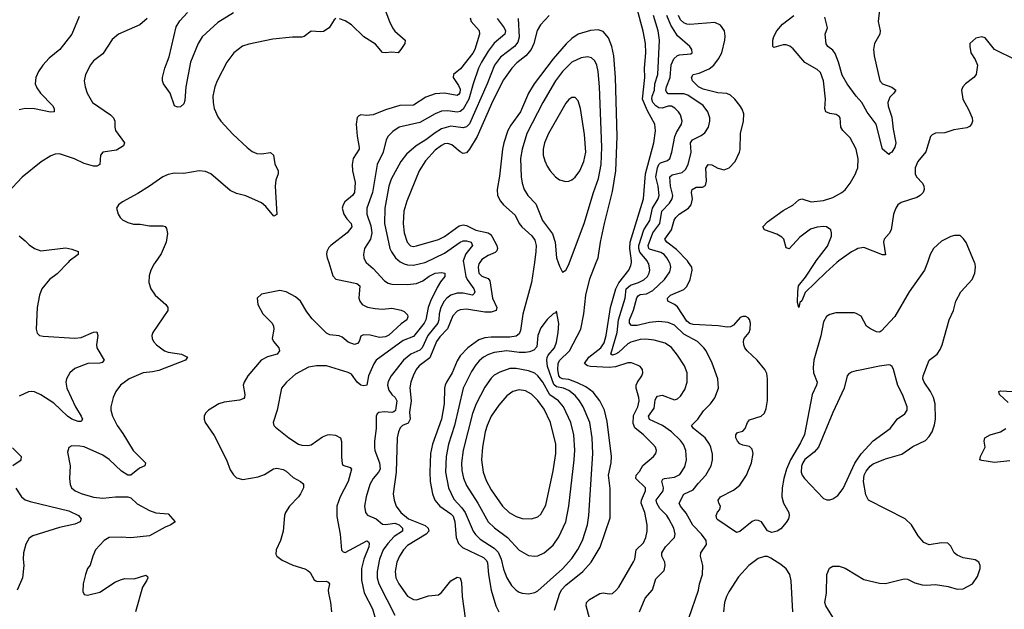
# Model space of a CAD drawing. Header units: inches. Extents: x 2057696 to 2160536, y 827480 to 1016834.
# Tile 296 of 422: x 2094614 to 2100954, y 967767 to 971563. Entities that reach past the tile are written whole.
import ezdxf

# ---------------------------------------------------------------- set-up
doc = ezdxf.new("R2010")
doc.units = ezdxf.units.IN
doc.header["$MEASUREMENT"] = 0
for name, color, linetype in [('C0996', 7, 'Continuous'), ('C0997', 7, 'Continuous'), ('C1906', 7, 'Continuous'), ('C1907', 7, 'Continuous')]:
    doc.layers.add(name, color=color, linetype=linetype)

msp = doc.modelspace()

# ---------------------------------------------------------------- linework, layer by layer
at = {"layer": 'C0996', "color": 5}
for points, elevation in [([(2094925.5, 970000), (2094854.4, 969925.6), (2094805.3, 969890), (2094757.3, 969830), (2094740.7, 969790), (2094725.4, 969710), (2094719.3, 969570), (2094725.5, 969545.5), (2094741, 969530), (2094764.6, 969524.6), (2094970, 969511.9), (2095010, 969517.1), (2095090, 969550.2), (2095110, 969552.2), (2095117.3, 969530), (2095109.1, 969470), (2095111.4, 969450), (2095158.8, 969370), (2095144.1, 969355.9), (2095130, 969351.6), (2095051.7, 969348.3), (2094970, 969318.2), (2094937.7, 969290), (2094916.2, 969250), (2094911.3, 969230), (2094917.2, 969190), (2094972.9, 969070), (2095010.2, 969010), (2095018, 968990), (2095010, 968975.1), (2094990, 968975.3), (2094949.8, 968990), (2094922.3, 969010), (2094833.8, 969093.8), (2094750, 969146.9), (2094710, 969166), (2094690, 969169.8), (2094670, 969166.6), (2094610, 969138.3)], 460), ([(2095486.5, 970000), (2095479.3, 969990), (2095458, 969950), (2095446.6, 969913.4), (2095444.4, 969870), (2095458, 969830), (2095485.5, 969790), (2095555.5, 969730), (2095568.2, 969710), (2095568.4, 969690), (2095470.4, 969550), (2095464.9, 969530), (2095466.7, 969510), (2095476.4, 969490), (2095494.4, 969470), (2095545.3, 969430), (2095570, 969421.7), (2095654.8, 969410), (2095694.9, 969390), (2095680.5, 969370), (2095510, 969304.7), (2095470, 969295.2), (2095410, 969289.2), (2095318.9, 969250), (2095262.3, 969210), (2095233.7, 969170), (2095215.8, 969130), (2095200.3, 969070), (2095200.2, 969050), (2095211.4, 969010), (2095240.7, 968950), (2095278.9, 968898.9), (2095345.2, 968790), (2095423.1, 968710), (2095419.1, 968690), (2095385.4, 968674.6), (2095330, 968629.6), (2095310, 968631.2), (2095270, 968656), (2095190, 968731.7), (2095150, 968758.6), (2095030, 968812.7), (2095001.8, 968818.2), (2094950, 968818.4), (2094930.5, 968809.5), (2094922.4, 968777.6), (2094939.6, 968690), (2094935.6, 968610), (2094938.3, 968570), (2094947.4, 968550), (2094970.4, 968530), (2095010, 968513), (2095090, 968489.3), (2095150, 968482.4), (2095230, 968490.3), (2095310, 968492), (2095330, 968485.3), (2095370, 968447), (2095450, 968403.1), (2095490, 968388.9), (2095570, 968381.3), (2095614.8, 968330), (2095587.3, 968310), (2095550, 968295.3), (2095450, 968240.3), (2095330, 968226.8), (2095268.2, 968231.8), (2095190, 968228.3), (2095157.6, 968210), (2095102.4, 968150), (2095084.4, 968110), (2095068.2, 968051.8), (2095050.5, 968029.5), (2095038, 967990), (2095023, 967930), (2095021.4, 967881.4), (2095030, 967862), (2095050, 967858.8), (2095130, 967877.6), (2095230, 967943.1), (2095270, 967959.5), (2095290, 967964.4), (2095350, 967963.7), (2095426, 967986), (2095437.1, 967977.1), (2095439.1, 967970), (2095430.5, 967950), (2095403.8, 967910), (2095360.3, 967750)], 480), ([(2096603.7, 970000), (2096630, 969914.4), (2096650, 969893), (2096784.7, 969864.7), (2096804.9, 969850), (2096798.2, 969770), (2096803.6, 969750), (2096819.5, 969730), (2096852.5, 969712.5), (2096902.9, 969702.9), (2096950, 969700.2), (2097010, 969705.2), (2097070, 969692.4), (2097090, 969683.1), (2097110, 969662), (2097114.2, 969650), (2097106.7, 969630), (2097070, 969605.3), (2096990, 969532.2), (2096970, 969522), (2096930, 969516.5), (2096870, 969531.1), (2096827.1, 969532.9), (2096810, 969524.5), (2096798.9, 969490), (2096790, 969477.6), (2096770, 969472.3), (2096730, 969487.2), (2096690, 969518.4), (2096670, 969527.1), (2096610, 969533.6), (2096590, 969544.8), (2096496.2, 969636.2), (2096462.2, 969682.2), (2096422.8, 969750), (2096390, 969779.3), (2096330, 969809.7), (2096290, 969818.7), (2096170, 969795.1), (2096144, 969770), (2096147.7, 969730), (2096180.4, 969670), (2096239.3, 969610), (2096248.2, 969590), (2096250.4, 969570), (2096240.3, 969510), (2096248.8, 969490), (2096281.5, 969450), (2096287.6, 969430), (2096272.2, 969410), (2096210, 969391.4), (2096167.9, 969370), (2096082.3, 969270), (2096058.3, 969230), (2096053.6, 969210), (2096063.5, 969150), (2096062.4, 969130), (2096056.7, 969123.3), (2096030, 969113.6), (2095930, 969101.1), (2095897.1, 969090), (2095830.3, 969050), (2095810.3, 969030), (2095802.3, 969010), (2095801.5, 968990), (2095807.9, 968970), (2095866.9, 968886.9), (2095945.2, 968730), (2095970, 968664.9), (2095990, 968633), (2096010, 968614), (2096050, 968603.6), (2096150, 968619.6), (2096190, 968634.9), (2096248.3, 968671.7), (2096270, 968675.4), (2096310, 968667.7), (2096330, 968657.1), (2096375.7, 968615.7), (2096423, 968590), (2096437.2, 968577.2), (2096442, 968570), (2096440.3, 968550), (2096422.4, 968510), (2096409, 968490), (2096350.3, 968430), (2096326, 968390), (2096318.9, 968370), (2096310.3, 968270), (2096293.7, 968210), (2096265.5, 968150), (2096262.8, 968122.8), (2096268.9, 968108.9), (2096303.4, 968083.4), (2096372, 968052), (2096450, 968028.1), (2096470, 968017.7), (2096484.1, 968004.1), (2096510, 967957), (2096520.5, 967950), (2096530, 967946.2), (2096587.7, 967947.7), (2096600.7, 967940.7), (2096608.5, 967930), (2096600.2, 967890), (2096601.3, 967870), (2096616, 967810), (2096622.3, 967750)], 520), ([(2096845.3, 970000), (2096890, 969962), (2096962.6, 969882.6), (2096986.1, 969866.1), (2097010, 969859.3), (2097110, 969856.9), (2097170, 969863.8), (2097210, 969880.7), (2097250, 969911.9), (2097290, 969930.6), (2097330, 969934.5), (2097350.5, 969930), (2097351.7, 969910), (2097324, 969876), (2097301.5, 969838.5), (2097259.5, 969750), (2097244, 969710), (2097228.2, 969630), (2097217.6, 969610), (2097150, 969522.8), (2097082.4, 969497.6), (2096910, 969371.8), (2096893.6, 969346.4), (2096860.7, 969270), (2096850, 969209.8), (2096830, 969204.7), (2096809.8, 969210), (2096787.3, 969230), (2096750, 969280.4), (2096730, 969291), (2096590, 969334.3), (2096525.1, 969334.9), (2096474.6, 969325.4), (2096390, 969279.8), (2096332, 969230), (2096300.3, 969190), (2096271.7, 969048.3), (2096246.8, 968970), (2096250.8, 968950), (2096260.4, 968940.4), (2096347.7, 968870), (2096410, 968830.4), (2096430, 968824.4), (2096470, 968822.4), (2096490, 968826.7), (2096563.2, 968876.8), (2096595.3, 968890), (2096610, 968892.6), (2096647.9, 968887.9), (2096679.3, 968870), (2096687, 968847), (2096685.7, 968745.7), (2096690, 968704.7), (2096694.9, 968694.9), (2096740.9, 968680.9), (2096751.5, 968670), (2096728.7, 968590), (2096677.1, 968490), (2096656.9, 968430), (2096656.2, 968363.8), (2096676.9, 968250), (2096686.6, 968146.6), (2096696.4, 968136.4), (2096710, 968133.7), (2096850, 968208.8), (2096860.3, 968200.3), (2096864.4, 968190), (2096861.2, 968170), (2096829.5, 968090), (2096814.6, 968030), (2096814, 967954), (2096832.5, 967872.5), (2096885.9, 967770), (2096909.1, 967689.1)], 540), ([(2097471, 970000), (2097487.3, 969910), (2097496, 969890), (2097538.9, 969830), (2097543.7, 969810), (2097540, 969800), (2097530, 969789.3), (2097470, 969802.5), (2097430, 969801.6), (2097390, 969789.3), (2097363.5, 969770), (2097346.4, 969750), (2097324.9, 969710), (2097314.4, 969670), (2097312.6, 969630), (2097306.3, 969610), (2097240.9, 969530), (2097204.5, 969450), (2097190, 969435.5), (2097131.9, 969410), (2097086, 969370), (2097005.2, 969270), (2096985.7, 969234.3), (2096981.4, 969210), (2096990, 969177.4), (2097009.2, 969149.2), (2097032.4, 969130), (2097042.7, 969110), (2097036.9, 969063.1), (2097033.1, 969046.9), (2097022.3, 969037.7), (2097010, 969033.9), (2096962.6, 969037.4), (2096926.3, 969033.7), (2096914.7, 969025.3), (2096909.2, 969010.8), (2096908.3, 968930), (2096898, 968850), (2096897.5, 968810), (2096900.6, 968790), (2096931.7, 968710), (2096934, 968670), (2096924.6, 968650), (2096891, 968610), (2096869.4, 968570), (2096844.4, 968490), (2096835, 968430), (2096841.2, 968390), (2096853.7, 968373.7), (2096910, 968350.1), (2096950, 968316), (2096970, 968312.5), (2097030, 968321.1), (2097056.4, 968310), (2097078.6, 968290), (2097079.1, 968270), (2097025.1, 968234.9), (2096984.1, 968190), (2096955.1, 968150), (2096930.1, 968090), (2096915.9, 968010), (2096915.4, 967970), (2096927.3, 967930), (2097030.2, 967730)], 560), ([(2097576.4, 970000), (2097570, 969991.1), (2097565.1, 969970), (2097570.2, 969930), (2097590, 969911.3), (2097630, 969897.3), (2097640.5, 969880.5), (2097657.8, 969770), (2097687.2, 969710), (2097682.7, 969690), (2097650, 969680.4), (2097610, 969679.5), (2097490, 969699.9), (2097450, 969695), (2097430, 969685.6), (2097403.7, 969656.3), (2097368.1, 969571.9), (2097319.2, 969520.8), (2097297.3, 969490), (2097254.3, 969385.7), (2097185.3, 969334.7), (2097167.3, 969310), (2097147.9, 969270), (2097133.5, 969230), (2097126.9, 969193.1), (2097135.1, 969110), (2097123.8, 969036.2), (2097128.3, 968990), (2097114.6, 968965.4), (2097079.6, 968950), (2097064, 968936), (2097052.3, 968910), (2097043.7, 968870), (2097037.2, 968650), (2097018.9, 968510), (2097025.4, 968470), (2097038.9, 968430), (2097068.5, 968390), (2097118.2, 968350), (2097225.4, 968305.4), (2097244.6, 968290), (2097247.8, 968270), (2097230.3, 968249.7), (2097110, 968178.7), (2097084.4, 968150), (2097059.4, 968110), (2097041.6, 968070), (2097031, 968010), (2097035.2, 967970), (2097055, 967930), (2097111.4, 967851.4), (2097150, 967829.2), (2097170, 967827.1), (2097246.1, 967853.9), (2097310, 967859.3), (2097330, 967876), (2097390, 967950.6), (2097430, 967974.6), (2097450, 967970.2), (2097458.5, 967938.5), (2097462.2, 967850), (2097483.3, 967710)], 580), ([(2097071.6, 970000), (2097090, 969990.1), (2097110, 969983.7), (2097150, 969982), (2097223.7, 970000)], 560), ([(2097928.2, 970000), (2097909.5, 969870), (2097853.8, 969666.2), (2097838.5, 969561.5), (2097830, 969539.8), (2097810, 969524.4), (2097770, 969519.5), (2097650, 969519.9), (2097610, 969514.3), (2097570, 969501.6), (2097499, 969450), (2097450, 969398), (2097430, 969366.2), (2097397.7, 969290), (2097361.6, 969230), (2097354.2, 969210), (2097349.6, 969190), (2097347.1, 969090), (2097329.6, 968990), (2097272.9, 968830), (2097260.1, 968770), (2097254.1, 968650), (2097256.1, 968590), (2097271.7, 968510), (2097286.5, 968470), (2097319.8, 968430), (2097390, 968381.9), (2097405.7, 968365.7), (2097416.5, 968330), (2097423.8, 968230), (2097439.4, 968190), (2097465.9, 968165.9), (2097599.7, 968099.7), (2097620.1, 968080.1), (2097625.8, 968065.8), (2097632.5, 967990), (2097650.1, 967889.9), (2097679.8, 967790), (2097699.8, 967750)], 620), ([(2098057.6, 967762.4), (2098092.6, 967870), (2098105, 967895), (2098130, 967923.4), (2098241, 968010), (2098294.5, 968070), (2098352, 968168), (2098416.1, 968356.1), (2098415, 968545), (2098405, 968630), (2098422.5, 968710), (2098424.6, 968750), (2098396.3, 968976.3), (2098379, 969050), (2098349.9, 969110), (2098305.7, 969165.7), (2098258.8, 969198.8), (2098205.7, 969225.7), (2098150, 969246.4), (2098110, 969250.6), (2098096.9, 969256.9), (2098085.9, 969270), (2098078.1, 969310), (2098081.3, 969350), (2098090.4, 969369.6), (2098153.9, 969430), (2098227.9, 969570), (2098245.6, 969670), (2098259.3, 969790), (2098285.5, 969894.5), (2098326.7, 970000)], 620), ([(2098081.3, 970000), (2098090, 969976), (2098110, 969938), (2098130, 969951), (2098150, 969986.8), (2098155, 970000)], 640), ([(2098282.1, 967710), (2098261.8, 967790), (2098263.6, 967810), (2098282.6, 967830), (2098350, 967868.2), (2098370, 967872.8), (2098410, 967866), (2098430, 967868.9), (2098452.5, 967887.5), (2098470.8, 967910), (2098567.3, 968072.7), (2098575, 968090), (2098584.1, 968150), (2098630, 968194.7), (2098645.2, 968230), (2098653.5, 968270), (2098653.6, 968310), (2098639.7, 968390), (2098614.7, 968450), (2098617.7, 968470), (2098643.4, 968530), (2098642.7, 968550), (2098581, 968610), (2098583.9, 968630), (2098605.8, 968654.2), (2098627.1, 968692.9), (2098694.7, 968750), (2098709.7, 968770), (2098714.7, 968790), (2098708, 968810), (2098691.1, 968830), (2098630.7, 968890), (2098575.7, 968935.7), (2098564, 968964), (2098565.4, 969014.6), (2098593.5, 969070), (2098602.5, 969110), (2098601.1, 969130), (2098582.9, 969190), (2098583.6, 969210), (2098591.1, 969228.9), (2098618.9, 969270), (2098626, 969290), (2098625.1, 969310), (2098609.7, 969329.7), (2098597.4, 969337.4), (2098552.7, 969352.7), (2098530, 969353.2), (2098451.2, 969328.8), (2098410, 969323.7), (2098290, 969330.3), (2098270, 969334.9), (2098251.1, 969350), (2098279.7, 969390), (2098356.7, 969450), (2098377, 969483), (2098390.9, 969530), (2098419.1, 969710), (2098453, 969830), (2098470.9, 969869.1), (2098536, 969950), (2098550, 969979.3), (2098552.9, 970000)], 580), ([(2098604.8, 967750), (2098641.8, 967838.2), (2098688, 967892), (2098710, 967963), (2098763.5, 968016.5), (2098770.9, 968050), (2098767.3, 968070), (2098748.5, 968110), (2098748.7, 968130), (2098771.7, 968170), (2098829.8, 968230), (2098835, 968250), (2098826.2, 968290), (2098794.5, 968350), (2098781.5, 968370), (2098736.8, 968416.8), (2098716.5, 968450), (2098712.6, 968470), (2098758, 968530), (2098759.1, 968550), (2098748.1, 968591.9), (2098754.8, 968605.2), (2098765.1, 968610), (2098830, 968618.2), (2098865.1, 968634.9), (2098896.3, 968683.7), (2098908.5, 968730), (2098904.1, 968790), (2098888.9, 968828.9), (2098870, 968854.6), (2098810, 968909.8), (2098752.7, 968950), (2098669.5, 968989.5), (2098662.3, 969010), (2098698.8, 969061.2), (2098706.3, 969113.7), (2098711.3, 969128.7), (2098721.6, 969138.4), (2098750, 969146.5), (2098830, 969114.9), (2098850, 969122), (2098870, 969138.9), (2098897.1, 969182.9), (2098912, 969230), (2098911.9, 969290), (2098895.4, 969335.4), (2098850, 969403.5), (2098810, 969452), (2098770, 969480.7), (2098699.7, 969499.7), (2098645.3, 969505.3), (2098610, 969503.9), (2098550, 969486.7), (2098530, 969475.7), (2098470, 969421.2), (2098450, 969408.6), (2098430, 969403), (2098419.3, 969410), (2098460.1, 969550), (2098470, 969630), (2098512.3, 969770), (2098519.4, 969830), (2098546.5, 969853.5), (2098597.6, 969870), (2098632.4, 969887.6), (2098655.7, 969910), (2098668.2, 969930), (2098672.5, 969950), (2098664.5, 969990), (2098659.2, 970000)], 560), ([(2098921.8, 967710), (2098985.1, 967890), (2098991.6, 967930), (2099011.1, 967990), (2099012.3, 968050), (2098998.3, 968110), (2098998.9, 968130), (2099036.1, 968183.9), (2099035.1, 968210), (2099005.1, 968250), (2098948.4, 968308.4), (2098906, 968386), (2098868.3, 968430), (2098861.1, 968450), (2098890, 968507.4), (2098950, 968535.4), (2098982.4, 968577.6), (2099032.9, 968630), (2099066.4, 968690), (2099074.5, 968730), (2099074.6, 968765.4), (2099064.5, 968810), (2099055.3, 968830), (2099028.7, 968870), (2098951.7, 968930), (2098939.1, 968950), (2098980.7, 968990), (2099016.4, 969043.6), (2099062.6, 969090), (2099090, 969128.2), (2099114, 969190), (2099108.4, 969250), (2099072.1, 969352.1), (2099034.2, 969430), (2099019.8, 969450), (2098978.3, 969490), (2098890, 969538.7), (2098830, 969595.7), (2098790, 969613.5), (2098730, 969619.1), (2098670, 969614.3), (2098590, 969593.4), (2098553, 969593), (2098541.5, 969610), (2098541.4, 969630), (2098566.8, 969693.2), (2098588, 969772), (2098595.4, 969784.6), (2098610, 969793.2), (2098650, 969798.3), (2098690, 969818.9), (2098766.1, 969890), (2098799.5, 969940.5), (2098806, 969970), (2098803, 969990), (2098797.6, 970000)], 540), ([(2100000, 969670.2), (2099990, 969675.3), (2099870, 969674.8), (2099830, 969664.5), (2099810, 969651.6), (2099790, 969617.6), (2099772.1, 969527.9), (2099727.8, 969370), (2099722.7, 969322.7), (2099724.5, 969290), (2099748.8, 969230), (2099744.3, 969210), (2099717.2, 969150), (2099667.4, 968892.6), (2099642, 968838), (2099576.6, 968730), (2099551.3, 968670), (2099533.8, 968610), (2099524.2, 968550), (2099522.4, 968490), (2099531.8, 968450), (2099566.2, 968390), (2099569.4, 968370), (2099564, 968350), (2099550, 968326.2), (2099515, 968285), (2099491, 968269), (2099458, 968262), (2099430, 968271.4), (2099390, 968329.8), (2099370, 968339.3), (2099350, 968339.8), (2099330, 968333.2), (2099250, 968268.6), (2099230, 968261.3), (2099110, 968342.3), (2099103.1, 968350), (2099098.7, 968370), (2099108.1, 968391.9), (2099123, 968410), (2099126.3, 968430), (2099115.1, 968450), (2099111.5, 968470), (2099127.3, 968490), (2099210, 968533.8), (2099250, 968565.6), (2099293.9, 968630), (2099325.2, 968710), (2099336.5, 968770), (2099330, 968798.4), (2099314.1, 968814.1), (2099270, 968822.9), (2099250, 968832.3), (2099235.1, 968850), (2099225.8, 968870), (2099224.7, 968890), (2099235.3, 968904.7), (2099270, 968914), (2099284.7, 968930), (2099299.7, 968970), (2099312.8, 968987.2), (2099387.3, 969010), (2099409.9, 969030.1), (2099420.6, 969059.4), (2099428.1, 969111.9), (2099429.8, 969249.8), (2099425.8, 969285.8), (2099412.8, 969310), (2099363.5, 969370), (2099297.7, 969430), (2099283.9, 969450), (2099276.8, 969470), (2099275.1, 969490), (2099279.7, 969510), (2099310.9, 969549.1), (2099317.6, 969570), (2099319.1, 969610), (2099313.4, 969633.4), (2099304.2, 969644.2), (2099290, 969652.7), (2099270, 969652.8), (2099253.8, 969646.2), (2099210, 969595.1), (2099190, 969585.1), (2099170, 969583.1), (2099111.8, 969591.8), (2098950, 969600.4), (2098930, 969605.9), (2098910, 969621.5), (2098850, 969713.3), (2098830, 969729.7), (2098786.6, 969750), (2098784.7, 969770), (2098803.5, 969790), (2098890, 969825.6), (2098910, 969844.7), (2098932.2, 969890), (2098944.1, 969950), (2098941.3, 969970), (2098920.2, 970000)], 520), ([(2099876.5, 970000), (2099804.3, 969935.7), (2099672.7, 969807.3), (2099650, 969752.7), (2099638, 969742), (2099630, 969709), (2099623, 969743), (2099623.4, 969810), (2099628.9, 969850), (2099674.7, 969905.3), (2099736.1, 970000)], 480), ([(2100000, 969301.5), (2099970, 969294), (2099950, 969280.9), (2099943.1, 969270), (2099922.3, 969190), (2099850, 969034.5), (2099756.6, 968810), (2099730, 968777.7), (2099670, 968732.4), (2099656.1, 968710), (2099648.7, 968688.7), (2099646, 968650), (2099653, 968630), (2099668.2, 968610), (2099790, 968480.4), (2099812.1, 968472.1), (2099830, 968472), (2099850, 968478.4), (2099881, 968499), (2099916.1, 968543.9), (2099991.7, 968708.3), (2100000, 968720.5)], 540), ([(2094567.5, 968807.5), (2094623, 968750), (2094622, 968730), (2094616.5, 968723.5), (2094570.3, 968689.7)], 460), ([(2094590, 968546.8), (2094625.3, 968490), (2094650, 968471.6), (2094681.2, 968461.2), (2094930, 968401.2), (2094992.7, 968370), (2095010.6, 968350), (2095003, 968330), (2094970, 968314), (2094870, 968294.5), (2094699.5, 968240.5), (2094675.2, 968224.8), (2094653, 968187), (2094639.1, 968130), (2094636.9, 968090), (2094640.9, 968050), (2094631.6, 967970), (2094597.3, 967890)], 460), ([(2099591.4, 967750), (2099580.9, 967950), (2099574, 967990), (2099550, 968027.3), (2099515.2, 968055.2), (2099450, 968096.9), (2099430, 968106), (2099410, 968107.8), (2099370, 968093.3), (2099310, 968049.6), (2099243.2, 967976.8), (2099179.9, 967880.1), (2099164.9, 967850), (2099153.1, 967810), (2099146.3, 967750)], 540), ([(2100000, 967470.8), (2099990, 967477.2), (2099935.6, 967635.6), (2099926, 967650), (2099879.2, 967679.2), (2099859.8, 967699.8), (2099804, 967790), (2099799.1, 967810), (2099808.7, 967870), (2099811, 967990), (2099828.9, 968031.1), (2099850, 968044.9), (2099890, 968044.2), (2099930, 968031.5), (2100000, 967989.5)], 520)]:
    msp.add_lwpolyline(points, dxfattribs=dict(at, elevation=elevation))
for points, elevation in [([(2098070, 969686), (2098064.7, 969675.3), (2098050, 969669.2), (2098010, 969631.8), (2097970, 969579.6), (2097950.2, 969530), (2097943.5, 969456.5), (2097925.1, 969434.9), (2097896.5, 969423.5), (2097870, 969419.9), (2097830, 969420.4), (2097750, 969430.9), (2097670, 969420.5), (2097632.5, 969407.5), (2097599.6, 969390), (2097572.8, 969367.2), (2097550, 969339.8), (2097522.5, 969297.5), (2097468.9, 969190), (2097413.2, 968950), (2097375.8, 968830), (2097359.1, 968750), (2097355.9, 968650), (2097375.6, 968550), (2097410, 968475.6), (2097461, 968421), (2097483.4, 968390), (2097532.9, 968270), (2097548.1, 968248.1), (2097579.4, 968219.4), (2097670, 968160.1), (2097695, 968135), (2097713.9, 968090), (2097730, 968024.4), (2097750, 967970.4), (2097780, 967920), (2097810, 967890.3), (2097830, 967877.7), (2097850.2, 967870.2), (2097890, 967867.1), (2097930, 967875.8), (2097950, 967886.9), (2098110, 968027.8), (2098170, 968095), (2098208, 968152), (2098238.4, 968210), (2098269.9, 968310), (2098279.5, 968370), (2098305.5, 968770), (2098301.1, 968870), (2098284.4, 968970), (2098243.2, 969070), (2098218.5, 969110), (2098190, 969144.1), (2098150, 969175.8), (2098115.1, 969190), (2098070, 969198.7), (2098053.8, 969213.8), (2098012.6, 969330), (2098008.6, 969370), (2098011.4, 969388.6), (2098016.9, 969403.1), (2098057.3, 969450), (2098070, 969487.3), (2098081.4, 969550), (2098086.3, 969606.3)], 640), ([(2097770, 969318), (2097705.6, 969294.4), (2097670, 969273.8), (2097650, 969255.8), (2097610, 969196), (2097552.2, 969090), (2097530, 969027.6), (2097468.7, 968791.3), (2097458.7, 968710), (2097460, 968660), (2097470.6, 968610.6), (2097490, 968563.6), (2097564.3, 968450), (2097631, 968330), (2097671.4, 968291.4), (2097754, 968230), (2097830, 968147.1), (2097890, 968113.6), (2097930, 968108), (2097950, 968111.3), (2097990, 968130.2), (2098050, 968179), (2098085.9, 968234.1), (2098129.9, 968330.1), (2098149.9, 968430), (2098184.2, 968730), (2098187.6, 968792.4), (2098181.6, 968890), (2098161.7, 968970), (2098115.7, 969070), (2098084, 969110), (2098027.5, 969147.5), (2097982.8, 969230), (2097950, 969270.5), (2097930, 969286.1), (2097890, 969301.4), (2097810, 969317.7)], 660), ([(2097830, 969180.3), (2097790, 969169.8), (2097750, 969140.4), (2097699.7, 969080.3), (2097649.7, 969010.3), (2097623, 968950), (2097610.8, 968910), (2097593.9, 968810), (2097588.1, 968730), (2097598.8, 968650), (2097617, 968597), (2097650, 968536.1), (2097722.2, 968430), (2097765.2, 968390), (2097810, 968364.5), (2097850, 968352.2), (2097910, 968349), (2097950, 968361.7), (2097970, 968378.7), (2098001.9, 968438.1), (2098050, 968658.8), (2098065.5, 968770), (2098065.4, 968830), (2098031.6, 968970), (2097990, 969056.1), (2097950, 969111.8), (2097910, 969152.5), (2097870, 969174.4)], 680)]:
    msp.add_lwpolyline(points, close=True, dxfattribs=dict(at, elevation=elevation))
at = {"layer": 'C0997', "color": 5}
for points, elevation in [([(2098552.9, 970000), (2098554.3, 970010), (2098542, 970090), (2098545.2, 970130), (2098630.4, 970410), (2098643, 970570), (2098697, 970770), (2098708.2, 970848.2), (2098704.1, 970890), (2098655.9, 970975.9), (2098623.7, 971050), (2098638.9, 971190), (2098637.3, 971250), (2098645.7, 971350), (2098642.6, 971410), (2098629.1, 971489.1), (2098574.8, 971690)], 580), ([(2096950.4, 971670), (2096994.3, 971550), (2097015.2, 971510), (2097030, 971488.8), (2097095.8, 971430), (2097093.1, 971410), (2097068.7, 971370), (2097050.2, 971349.8), (2097010, 971353.8), (2096970, 971348.9), (2096950, 971350.9), (2096904.1, 971404.1), (2096830, 971452.1), (2096750, 971529.9), (2096710, 971555.7), (2096672.4, 971567.6)], 480), ([(2095434, 971570), (2095388, 971530), (2095250, 971468.5), (2095210, 971435.8), (2095150, 971343.6), (2095090, 971297), (2095070, 971272.3), (2095037.1, 971210), (2095028, 971170), (2095034.9, 971130), (2095048.4, 971090), (2095082.4, 971030), (2095197.6, 970950), (2095218.3, 970930), (2095225.5, 970910), (2095225.5, 970870), (2095231.5, 970850), (2095288.2, 970770), (2095282, 970750), (2095236.5, 970723.5), (2095150, 970709.4), (2095134.9, 970690), (2095130.4, 970630), (2095110, 970618.7), (2095090, 970619.7), (2095030, 970636.8), (2094966.2, 970666.2), (2094870, 970699.1), (2094842.7, 970697.3), (2094813.9, 970686.1), (2094752.3, 970647.7), (2094630, 970548.6), (2094537.8, 970450)], 460), ([(2094997.8, 971582.2), (2094950.2, 971470), (2094872.8, 971370), (2094804.2, 971315.8), (2094762.2, 971270), (2094734.6, 971230), (2094716.8, 971190), (2094714.2, 971150), (2094723.6, 971123.5), (2094748.9, 971088.9), (2094824.6, 971010), (2094836, 970990), (2094836.3, 970970), (2094812.7, 970967.3), (2094710, 970989.3), (2094648.4, 970991.6), (2094610, 970982)], 440), ([(2096650.5, 971569.5), (2096639.1, 971560.9), (2096607.3, 971510), (2096570, 971486), (2096550, 971483.6), (2096490.6, 971489.4), (2096445.8, 971454.2), (2096430.4, 971449.6), (2096369.8, 971449.8), (2096243.5, 971436.5), (2096090, 971405.1), (2096048.4, 971391.6), (2095992.4, 971350), (2095947, 971290), (2095886, 971170), (2095870.2, 971130), (2095857.8, 971070), (2095859, 971030), (2095866.8, 970990), (2095890, 970936.9), (2095909.2, 970909.2), (2095985.3, 970825.3), (2096078.9, 970738.9), (2096110, 970715.2), (2096140.7, 970700.7), (2096170, 970698.2), (2096228.5, 970708.5), (2096248.2, 970690), (2096255.8, 970635.8), (2096278.4, 970590), (2096277.6, 970570), (2096262.4, 970530), (2096258.4, 970490), (2096270, 970308.7), (2096250, 970298.4), (2096199.6, 970359.6), (2096170, 970383.9), (2096070, 970427.9), (2096010, 970444.5), (2095970, 970463.7), (2095844.5, 970570), (2095810, 970585.4), (2095770.4, 970589.6), (2095670, 970572), (2095610, 970574.5), (2095570, 970566.6), (2095536, 970550), (2095450.7, 970490), (2095375.5, 970444.5), (2095274.8, 970390), (2095250.8, 970370), (2095237.3, 970350), (2095247.3, 970310), (2095260.7, 970290), (2095275.2, 970275.2), (2095310, 970256.3), (2095347.1, 970247.1), (2095390, 970246.4), (2095450, 970235.8), (2095534.6, 970234.6), (2095550.4, 970230.4), (2095559, 970219), (2095566.4, 970186.4), (2095556, 970130), (2095525.7, 970054.3), (2095486.5, 970000)], 480), ([(2095990, 971606.4), (2095890, 971545.3), (2095788.1, 971451.9), (2095762.6, 971410), (2095712.9, 971290), (2095682.7, 971130), (2095676.7, 971043.3), (2095670, 971021.2), (2095650, 971001.2), (2095630, 970999.3), (2095610, 971009), (2095582.2, 971090), (2095540.6, 971150), (2095533.2, 971170), (2095533.2, 971190), (2095549.3, 971250), (2095577, 971323), (2095622.5, 971517.5), (2095644.9, 971555.1), (2095695.1, 971610)], 460), ([(2097514.5, 971574.5), (2097520.8, 971550), (2097573.1, 971493.1), (2097574.3, 971470), (2097543.9, 971370), (2097532.6, 971347.4), (2097453.1, 971246.9), (2097406.7, 971210), (2097405.4, 971190), (2097440, 971140), (2097450, 971114.9), (2097448.7, 971091.3), (2097439.3, 971080.7), (2097430, 971074), (2097350, 971090.4), (2097290, 971086.1), (2097230, 971063.6), (2097150, 971013.3), (2097062, 971010), (2096970, 970982.9), (2096890, 970949.8), (2096846.5, 970946.5), (2096810.4, 970949.6), (2096796.7, 970943.3), (2096787.5, 970932.5), (2096779.5, 970890), (2096787.2, 970812.8), (2096800.7, 970739.3), (2096799.6, 970730), (2096760.8, 970670), (2096753.8, 970630), (2096757.4, 970590), (2096775, 970515), (2096770.1, 970450), (2096757.5, 970430), (2096707.6, 970390), (2096695.8, 970370), (2096691.3, 970350), (2096701.2, 970310), (2096719.7, 970279.7), (2096748.9, 970250), (2096752.4, 970230), (2096721.8, 970190), (2096616.9, 970110), (2096604.4, 970095.6), (2096592.1, 970070), (2096590.2, 970050), (2096594.5, 970030), (2096603.7, 970000)], 520), ([(2097688.4, 971570), (2097733.1, 971510), (2097742.2, 971490), (2097737.6, 971470), (2097669.4, 971410.6), (2097630, 971359.5), (2097588.3, 971290), (2097568.8, 971250), (2097533.1, 971150), (2097506.8, 971050), (2097470, 970987.4), (2097450, 970971.5), (2097430, 970967), (2097370, 970976.6), (2097330, 970973.6), (2097290, 970956.5), (2097190, 970900.2), (2097057.1, 970870), (2097016.5, 970843.5), (2096987.5, 970812.5), (2096974.4, 970790), (2096953.6, 970710), (2096916.1, 970630), (2096886.5, 970450), (2096850.1, 970350), (2096848.9, 970310), (2096874.7, 970234.7), (2096880.7, 970190), (2096872, 970150), (2096834.7, 970090), (2096828.4, 970051.6), (2096830.2, 970030), (2096842.4, 970002.4), (2096845.3, 970000)], 540), ([(2097823.9, 971570), (2097830.6, 971450), (2097821.1, 971418.9), (2097799.3, 971390), (2097710, 971320.8), (2097670.6, 971270), (2097624.5, 971150), (2097510, 970893), (2097490, 970873.9), (2097470, 970866.7), (2097390, 970876.7), (2097330, 970859.7), (2097290, 970835.3), (2097230, 970788.3), (2097166, 970750), (2097103.6, 970696.4), (2097067.8, 970650), (2097005, 970535), (2096991.3, 970490), (2096964.6, 970350), (2096963.6, 970250), (2096997.1, 970090), (2097007.3, 970067.3), (2097034, 970030), (2097064.1, 970004.1), (2097071.6, 970000)], 560), ([(2098023.5, 971590), (2097966.7, 971530), (2097946.8, 971493.2), (2097924.8, 971410), (2097908.2, 971370), (2097874, 971330), (2097816.1, 971283.9), (2097782.3, 971250), (2097730, 971175.5), (2097659.7, 971040.3), (2097560.5, 970810), (2097510, 970729.8), (2097490, 970704.8), (2097470, 970701.4), (2097450, 970712.5), (2097396.7, 970756.7), (2097370, 970766.6), (2097350, 970764.2), (2097330, 970753.4), (2097290, 970722.8), (2097226.8, 970653.2), (2097186.9, 970590), (2097105.9, 970394.1), (2097087.5, 970330), (2097083, 970250), (2097090.1, 970190), (2097109, 970130), (2097130, 970106.6), (2097150, 970102), (2097170, 970105.8), (2097310, 970147.2), (2097350, 970166.9), (2097444.7, 970235.3), (2097470, 970242.5), (2097490, 970238.7), (2097550, 970207.6), (2097630, 970190.9), (2097643, 970183), (2097654.6, 970170), (2097686.1, 970110), (2097691.5, 970090), (2097685.5, 970074.5), (2097675.4, 970064.6), (2097630, 970045.6), (2097590, 970018.9), (2097576.4, 970000)], 580), ([(2098659.2, 970000), (2098653.9, 970010), (2098606.8, 970066.8), (2098599.9, 970090), (2098601.6, 970110), (2098633.3, 970210), (2098670.6, 970270), (2098689.6, 970350), (2098724.3, 970410), (2098730.8, 970430), (2098724.7, 970490), (2098710.6, 970550), (2098719.9, 970610), (2098728.8, 970631.2), (2098739.8, 970640.2), (2098784.2, 970655.8), (2098800.6, 970670), (2098813.6, 970710), (2098832, 970810), (2098843.1, 970836.9), (2098875.5, 970890), (2098879.3, 970910), (2098869.8, 970950), (2098856.1, 970970), (2098832.2, 970992.2), (2098810, 971006.1), (2098790, 971007), (2098750, 970992.1), (2098730, 970994.6), (2098710, 971008.8), (2098691.7, 971030), (2098683.4, 971050), (2098685.8, 971070), (2098700.5, 971110), (2098703.4, 971150), (2098724, 971210), (2098733.1, 971430), (2098724.5, 971490), (2098696, 971590)], 560), ([(2098797.6, 970000), (2098781.4, 970030), (2098763.9, 970050), (2098743.3, 970063.3), (2098670, 970084.7), (2098664.5, 970090), (2098660.3, 970110), (2098690, 970190.1), (2098736, 970250), (2098748.4, 970330), (2098798, 970382), (2098814.6, 970410), (2098818.6, 970430), (2098803.5, 970490), (2098800.9, 970550), (2098815, 970565), (2098880.4, 970579.6), (2098901.6, 970598.4), (2098917.4, 970630), (2098938.5, 970710), (2098934, 970770), (2098946.2, 970790), (2099002.9, 970817.1), (2099025.2, 970834.8), (2099048.3, 970871.7), (2099058.2, 970910), (2099057.2, 970930), (2099044.8, 970970), (2099014, 971010), (2098916.6, 971076.6), (2098890, 971084.4), (2098790, 971085.5), (2098778, 971098), (2098775.3, 971110), (2098778.7, 971130), (2098802.5, 971190), (2098808.9, 971271.1), (2098825.2, 971310), (2098850, 971332.6), (2098863.3, 971336.7), (2098936.2, 971343.8), (2098943.7, 971350), (2098942.4, 971370), (2098929.7, 971390), (2098850, 971459), (2098807, 971527), (2098781.7, 971590)], 540), ([(2098920.2, 970000), (2098913.2, 970010), (2098842.6, 970082.6), (2098780.3, 970130), (2098768.5, 970150), (2098810.3, 970209.7), (2098828.7, 970271.3), (2098839.4, 970290), (2098859.3, 970310), (2098919.8, 970350), (2098937, 970370), (2098946.1, 970410), (2098939.8, 970450), (2098943.9, 970470), (2098970, 970484.1), (2099010, 970483.9), (2099030, 970495.5), (2099036, 970524), (2099032.3, 970607.7), (2099046.3, 970630), (2099070, 970629.2), (2099110, 970606.5), (2099150, 970595.6), (2099182, 970610), (2099220.7, 970650), (2099249.6, 970710), (2099253.4, 970726.6), (2099254.5, 970830), (2099274.8, 970910), (2099276, 970956), (2099266.3, 970986.3), (2099251.3, 971010), (2099219.1, 971050), (2099190, 971076.8), (2099166.6, 971086.6), (2099108.3, 971091.7), (2099015.7, 971115.7), (2098985.7, 971130), (2098945.3, 971170), (2098938.9, 971190), (2098949.7, 971210), (2098990, 971218.9), (2099054, 971246), (2099083.4, 971270), (2099113.7, 971310), (2099134.1, 971350), (2099154, 971430), (2099157.1, 971457.1), (2099151.2, 971491.2), (2099126.5, 971526.5), (2099090, 971544.8), (2098930, 971532.6), (2098910, 971534.4), (2098890, 971542.6), (2098870, 971562.5), (2098857, 971590)], 520), ([(2100000, 970729.3), (2099999.8, 970730), (2099962.5, 970802.5), (2099914.7, 970850), (2099901.6, 970870), (2099896.2, 970930), (2099890, 970939.3), (2099871.9, 970951.9), (2099830, 970959.7), (2099805.1, 970970), (2099797.7, 970990), (2099803.4, 971050), (2099790.5, 971170), (2099770, 971222.6), (2099750, 971241.4), (2099670, 971286.3), (2099594.1, 971374.1), (2099572, 971392), (2099550, 971399.9), (2099530, 971400.6), (2099470, 971383.5), (2099463.5, 971390), (2099463.2, 971430), (2099470, 971453.7), (2099489.1, 971490), (2099526.1, 971533.9), (2099598, 971590)], 480), ([(2100000, 971069.8), (2099999.8, 971070), (2099941.7, 971150), (2099910, 971206.6), (2099887.3, 971290), (2099865.3, 971345.3), (2099850, 971366.2), (2099816.9, 971390), (2099807.7, 971407.7), (2099800.5, 971470), (2099815.6, 971510), (2099798.3, 971578.3)], 460), ([(2098326.7, 970000), (2098338.4, 970030), (2098354, 970130), (2098379.6, 970250), (2098430, 970456.3), (2098451.9, 970590), (2098460.2, 970810), (2098449.9, 971190.1), (2098439.1, 971330), (2098427.6, 971390), (2098405.8, 971445.8), (2098370, 971487.7), (2098338.1, 971498.1), (2098290, 971493.7), (2098210, 971469.2), (2098170, 971442), (2098133.7, 971406.3), (2098050, 971309.9), (2097926.8, 971150), (2097889.8, 971090.2), (2097837.7, 970970), (2097776.2, 970883.8), (2097757.5, 970850), (2097731.9, 970770), (2097723.8, 970730), (2097704.4, 970555.6), (2097687.6, 970470), (2097691.1, 970430), (2097710, 970393.4), (2097729.2, 970370), (2097803.6, 970303.6), (2097830.1, 970250.1), (2097846.8, 970230), (2097912, 970172), (2097930, 970143.6), (2097939.8, 970110), (2097938.2, 970070), (2097928.2, 970000)], 620), ([(2098155, 970000), (2098249.3, 970250.7), (2098307.9, 970450), (2098339.9, 970540.1), (2098358.9, 970630), (2098362.4, 970742.4), (2098347.3, 971130), (2098339.2, 971230), (2098330.4, 971270.4), (2098317.5, 971297.5), (2098296.3, 971316.3), (2098270, 971324.1), (2098230, 971318), (2098170, 971288.2), (2098110, 971229.1), (2098063.7, 971170), (2097981.5, 971030), (2097880.1, 970830), (2097848.9, 970730), (2097838.3, 970670), (2097842.5, 970550), (2097849.5, 970509.5), (2097862.6, 970470), (2097886.7, 970430), (2097937.1, 970377.1), (2097980.6, 970270), (2098044.1, 970184.1), (2098062.6, 970130), (2098070.4, 970030), (2098081.3, 970000)], 640), ([(2099736.1, 970000), (2099742.5, 970010), (2099816.2, 970103.8), (2099840.2, 970170), (2099841.7, 970190), (2099836.2, 970210), (2099810, 970229), (2099790.5, 970230.5), (2099750, 970226), (2099706.6, 970213.4), (2099637.9, 970162.1), (2099568.2, 970088.2), (2099550, 970094), (2099534.3, 970150), (2099522.5, 970162.5), (2099490, 970181.4), (2099409.2, 970210), (2099399.5, 970230), (2099430, 970262.4), (2099530, 970333.4), (2099591.5, 970368.5), (2099630, 970402.6), (2099650, 970409), (2099710.7, 970390.7), (2099790, 970398), (2099850, 970417.4), (2099908.3, 970450), (2099930, 970467.2), (2099961.8, 970510), (2099994.8, 970570), (2100000, 970583.1)], 480), ([(2094610, 970170.4), (2094650, 970139.5), (2094674.1, 970114.1), (2094710, 970090.3), (2094750, 970075.2), (2094910, 970093.4), (2094950, 970085.7), (2094990.8, 970070), (2094991, 970050), (2094932.6, 970007.4), (2094925.5, 970000)], 460), ([(2097223.7, 970000), (2097230, 970001.5), (2097350, 970059.4), (2097450, 970130.1), (2097470, 970139.5), (2097490, 970139.8), (2097520.3, 970130), (2097530.2, 970110), (2097485.6, 970054.4), (2097469.2, 970010), (2097471, 970000)], 560), ([(2100000, 970084.1), (2099970, 970068.8), (2099888.9, 970011.1), (2099876.5, 970000)], 480)]:
    msp.add_lwpolyline(points, dxfattribs=dict(at, elevation=elevation))
at = {"layer": 'C0997', "color": 5, "elevation": 660}
msp.add_lwpolyline([(2098170, 971062), (2098150, 971049.6), (2098130, 971025.6), (2098019.8, 970830), (2097994, 970770), (2097985.2, 970730), (2097985.6, 970690), (2097994.8, 970654.8), (2098010, 970619.3), (2098029.3, 970589.3), (2098064.9, 970550), (2098090, 970532.2), (2098130, 970521.3), (2098150, 970523.7), (2098170, 970531.8), (2098190, 970548.8), (2098221.2, 970590), (2098247, 970650), (2098258.6, 970710), (2098250, 970824), (2098224.8, 970990), (2098210, 971039.3), (2098190, 971060.9), (2098181.5, 971061.5)], close=True, dxfattribs=at)
at = {"layer": 'C1906', "color": 5}
for points, elevation in [([(2100000, 967989.5), (2100050, 967959.5), (2100150, 967935.3), (2100190, 967932.2), (2100310, 967963), (2100330, 967960.5), (2100377.5, 967937.5), (2100424.7, 967924.7), (2100450, 967921.6), (2100510, 967927.7), (2100592.8, 967912.8), (2100650, 967897.3), (2100690, 967898.8), (2100748.7, 967930), (2100782, 967978), (2100798, 968030), (2100798, 968050), (2100789.4, 968069.4), (2100765.6, 968085.6), (2100690, 968099.3), (2100650, 968115.1), (2100631.5, 968131.5), (2100610, 968174), (2100590, 968192.3), (2100550, 968195.1), (2100470, 968181.6), (2100436.4, 968196.4), (2100398.9, 968238.9), (2100356.3, 968310), (2100314.7, 968350), (2100079.8, 968470), (2100063.2, 968503.2), (2100047.1, 968590), (2100052.3, 968630), (2100064, 968656), (2100090, 968687.9), (2100110, 968703.4), (2100190, 968735.3), (2100293.9, 968766.1), (2100364.1, 968815.9), (2100446.8, 968853.2), (2100470, 968878.7), (2100488.8, 968910), (2100505.5, 968954.5), (2100511.6, 968990), (2100508.1, 969090), (2100498.2, 969130), (2100479.1, 969170), (2100437, 969230), (2100429.2, 969250), (2100432.2, 969270), (2100469.3, 969370.7), (2100522, 969410), (2100541, 969439), (2100554.4, 969470), (2100599.7, 969630), (2100626, 969690), (2100642, 969750), (2100675.1, 969810), (2100746.2, 969890), (2100765.1, 969930), (2100768.2, 969970), (2100766.3, 969990), (2100762.2, 970000)], 520), ([(2100458.4, 970000), (2100440.2, 969950), (2100341.3, 969810), (2100249, 969651), (2100161.7, 969558.3), (2100150, 969551.6), (2100130, 969552.2), (2100091.6, 969571.6), (2100067.3, 969590), (2100033.3, 969653.3), (2100000, 969670.2)], 520), ([(2100000, 968720.5), (2100032.2, 968767.8), (2100110, 968851.3), (2100218.4, 968930), (2100267.1, 968992.9), (2100313.9, 969026.1), (2100329.4, 969050), (2100329.4, 969070), (2100297.7, 969150), (2100268.7, 969208.7), (2100240.5, 969310), (2100231, 969331), (2100218, 969338), (2100210, 969340.7), (2100151.4, 969331.4), (2100014.7, 969305.3), (2100000, 969301.5)], 540), ([(2100978.4, 969098.4), (2100922.9, 969150), (2100919, 969170), (2100930, 969174.4), (2101010, 969168.9)], 480), ([(2100990, 968722.6), (2100890, 968711.7), (2100810, 968724), (2100796, 968730), (2100800.4, 968750), (2100829.7, 968810), (2100824.2, 968850), (2100829.6, 968870), (2100863.7, 968890), (2100929.8, 968910.2), (2100964.2, 968930)], 480)]:
    msp.add_lwpolyline(points, dxfattribs=dict(at, elevation=elevation))
at = {"layer": 'C1907', "color": 5}
for points, elevation in [([(2100150, 971625.2), (2100142.4, 971550), (2100155.3, 971490), (2100151.5, 971470), (2100118.3, 971410), (2100112.2, 971370), (2100115.6, 971330), (2100151.5, 971170), (2100170.2, 971150.2), (2100229, 971129), (2100254.8, 971110), (2100243, 971090), (2100216.7, 971063.3), (2100204.3, 971030), (2100205.8, 971005.8), (2100230, 970936), (2100238.2, 970858.2), (2100254.6, 970770), (2100250, 970742.7), (2100230, 970709.6), (2100216.7, 970703.3), (2100210, 970694), (2100169.6, 970730), (2100128.2, 970890), (2100070, 970968.2), (2100037.4, 971030), (2100000, 971069.8)], 460), ([(2101030, 971302.7), (2100891.5, 971371.5), (2100830, 971445.2), (2100810, 971452.7), (2100770, 971444), (2100731.3, 971410), (2100731, 971390), (2100738.8, 971350), (2100766.2, 971306.2), (2100780.7, 971270), (2100773.4, 971210), (2100758.8, 971190), (2100704, 971150), (2100686.8, 971130), (2100678.8, 971110), (2100687.7, 971050), (2100723.7, 970983.7), (2100746, 970930), (2100748.8, 970910), (2100743.7, 970890), (2100730, 970875.1), (2100713.1, 970866.9), (2100630, 970854.2), (2100570, 970835.1), (2100510, 970831.3), (2100490, 970822), (2100479.3, 970810), (2100448, 970712), (2100397, 970650), (2100380.3, 970610), (2100380.9, 970570), (2100388.9, 970550), (2100426.3, 970510), (2100435.6, 970490), (2100437.7, 970470), (2100431, 970450), (2100411.5, 970430), (2100390, 970417.1), (2100290, 970385.3), (2100268.9, 970370), (2100254.7, 970350), (2100240.6, 970310), (2100224.6, 970210), (2100213.3, 970186.7), (2100181.2, 970150), (2100176, 970130), (2100190, 970049.6), (2100170, 970048.8), (2100050, 970096.8), (2100010, 970089.2), (2100000, 970084.1)], 480), ([(2100000, 970583.1), (2100010.6, 970610), (2100013.2, 970666.8), (2100000, 970729.3)], 480), ([(2100762.2, 970000), (2100758, 970010), (2100707.7, 970127.7), (2100691.5, 970151.5), (2100670, 970172.7), (2100634.2, 970174.2), (2100610, 970167.6), (2100550, 970137.6), (2100497.6, 970090), (2100476.5, 970050), (2100458.4, 970000)], 520)]:
    msp.add_lwpolyline(points, dxfattribs=dict(at, elevation=elevation))

doc.saveas('drawing.dxf')
